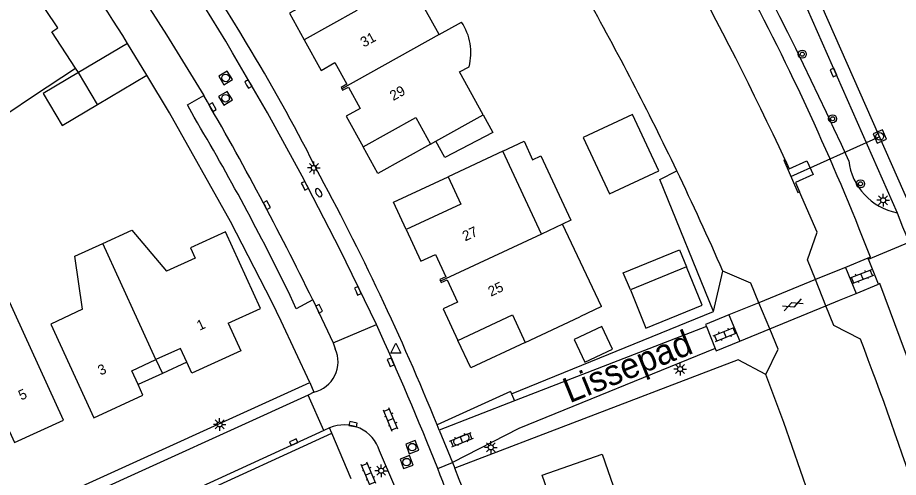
# Model space of a CAD drawing. Extents: x 128000 to 131008, y 398996 to 402500.
# Drawn here: x 128207.7 to 128295, y 399838.2 to 399883.7 of the extents above; entities that cross this region are included whole.
import ezdxf

# ---------------------------------------------------------------- set-up
doc = ezdxf.new("R2010")
doc.units = 0
for name, color, linetype in [('gg-afsc-erfafscheiding', 7, 'Continuous'), ('gg-afsc-muur', 7, 'Continuous'), ('gg-anno-huisnummerreeks BGT', 7, 'Continuous'), ('gg-anno-openbare ruimte label', 7, 'Continuous'), ('gg-bbg-gedigitaliseerde bebouwing', 7, 'Continuous'), ('gg-bbg-gedigitaliseerde bijgebouw', 7, 'Continuous'), ('gg-bbg-hoofdgebouw', 7, 'Continuous'), ('gg-bbg-luifel en loopbrug', 7, 'Continuous'), ('gg-bbg-tussenscheiding', 7, 'Continuous'), ('gg-knt-BGT kruinlijn', 7, 'Continuous'), ('gg-knt-verharding', 7, 'Continuous'), ('gg-knt-verharding nz', 7, 'Continuous'), ('gg-kntw-beschoeiing', 7, 'Continuous'), ('gg-kwrk-duiker nz buis', 7, 'Continuous'), ('gg-kwrk-kunstwerk niveau 01', 7, 'Continuous'), ('gg-kwrk-uitstroombak niveau min 01', 7, 'Continuous'), ('gt-grn-groengrens', 7, 'Continuous'), ('gt-grn-vlakafsluiter', 7, 'Continuous'), ('gt-grn-weggrens', 7, 'Continuous'), ('gt-symb-boom', 7, 'Continuous'), ('gt-symb-brandkraan', 7, 'Continuous'), ('gt-symb-gesloten verharding', 7, 'Continuous'), ('gt-symb-klinker verharding', 7, 'Continuous'), ('gt-symb-kolk', 7, 'Continuous'), ('gt-symb-lichtmast', 7, 'Continuous'), ('gt-symb-rioolschacht', 7, 'Continuous'), ('gt-symb-waterafsluiter', 7, 'Continuous')]:
    doc.layers.add(name, color=color, linetype=linetype)

# ---------------------------------------------------------------- blocks, each defined once
blk = doc.blocks.new('gt0-KL1')
at = {"layer": 'gt-symb-klinker verharding'}
for p, q in [((-1.15, 0.3), (1.15, 0.3)), ((-1, -0.3), (-1, 0.3)), ((-0.5, 0.3), (-0.5, 0.45)), ((0, -0.3), (0, 0.3)), ((0.5, 0.3), (0.5, 0.45)), ((1, -0.3), (1, 0.3)), ((-1.15, -0.3), (1.15, -0.3)), ((-0.5, -0.45), (-0.5, -0.3)), ((0.5, -0.45), (0.5, -0.3))]:
    blk.add_line(p, q, dxfattribs=at)
blk = doc.blocks.new('gt0-RS')
at = {"layer": 'gt-symb-rioolschacht'}
blk.add_lwpolyline([(-0.5, -0.5), (0.5, -0.5), (0.5, 0.5), (-0.5, 0.5)], close=True, dxfattribs=at)
blk.add_circle((0, 0), 0.375, dxfattribs=at)
blk = doc.blocks.new('gt0-LMAST')
at = {"layer": 'gt-symb-lichtmast'}
for p, q in [((-0.182, 0.173), (-0.447, 0.438)), ((-0.005, 0.246), (-0.005, 0.621)), ((0.172, 0.173), (0.437, 0.438)), ((-0.255, -0.004), (-0.63, -0.004)), ((-0.182, -0.181), (-0.447, -0.446)), ((-0.005, -0.254), (-0.005, -0.629)), ((0.437, -0.446), (0.172, -0.181)), ((0.245, -0.004), (0.62, -0.004))]:
    blk.add_line(p, q, dxfattribs=at)
blk.add_circle((-0.005, -0.004), 0.25, dxfattribs=at)
blk = doc.blocks.new('gt0-BOOM')
at = {"layer": 'gt-symb-boom'}
for radius in [0.4, 0.2]:
    blk.add_circle((0, 0), radius, dxfattribs=at)
blk = doc.blocks.new('gt0-GESVH1')
at = {"layer": 'gt-symb-gesloten verharding'}
for p, q in [((-0.992, -0.261), (0.008, 0.239)), ((0.008, -0.261), (-0.992, 0.239)), ((0.008, 0.239), (1.008, -0.261)), ((1.008, 0.239), (0.008, -0.261))]:
    blk.add_line(p, q, dxfattribs=at)
blk = doc.blocks.new('gt0-KOLK')
at = {"layer": 'gt-symb-kolk'}
blk.add_lwpolyline([(0, 0), (0.375, 0), (0.375, 0.4), (-0.375, 0.4), (-0.375, 0), (0, 0)], dxfattribs=at)
blk = doc.blocks.new('gt0-WAFSL')
at = {"layer": 'gt-symb-waterafsluiter'}
for p, q in [((-0.5, -0.333), (0, 0.667)), ((0, 0.667), (0.5, -0.333)), ((0.5, -0.333), (-0.5, -0.333))]:
    blk.add_line(p, q, dxfattribs=at)
blk = doc.blocks.new('gt0-BR')
at = {"layer": 'gt-symb-brandkraan'}
for centre, radius, start, end in [((-0.244, 0), 0.206, 107.56694, 252.43307), ((0.599, -2.664), 3, 106.89205, 107.56694), ((0, -0.691), 0.938, 73.10799, 106.89205), ((-0.599, -2.664), 3, 72.43309, 73.10799), ((0.244, 0), 0.206, 287.56695, 72.43309), ((0.599, 2.664), 3, 252.43307, 253.10797), ((0, 0.691), 0.938, 253.10797, 286.89206), ((-0.599, 2.664), 3, 286.89206, 287.56695)]:
    blk.add_arc(centre, radius, start, end, dxfattribs=at)

msp = doc.modelspace()

# ---------------------------------------------------------------- linework, layer by layer
at = {"layer": 'gg-afsc-erfafscheiding'}
for p, q in [((128271.316, 399867.697), (128273.01, 399868.547)), ((128276.653, 399854.612), (128271.316, 399867.697)), ((128256.633, 399846.447), (128276.653, 399854.612)), ((128276.597, 399848.867), (128251.002, 399839.094))]:
    msp.add_line(p, q, dxfattribs=at)
msp.add_lwpolyline([(128281.85, 399848.36), (128279.093, 399849.82), (128276.597, 399848.867)], dxfattribs=at)
at = {"layer": 'gg-afsc-muur'}
msp.add_line((128213.729, 399878.276), (128213.437, 399878.718), dxfattribs=at)
msp.add_lwpolyline([(128233.804, 399853.664), (128232.878, 399855.56), (128228.79, 399863.526), (128222.746, 399874.295), (128220.5, 399878)], dxfattribs=at)
at = {"layer": 'gg-bbg-gedigitaliseerde bebouwing'}
for p, q in [((128249.453, 399882.032), (128245.107, 399889.925)), ((128249.453, 399882.032), (128251.672, 399883.269)), ((128259.589, 399862.281), (128255.77, 399870.49)), ((128261.699, 399863.272), (128259.589, 399862.281)), ((128265.539, 399855.094), (128261.699, 399863.272))]:
    msp.add_line(p, q, dxfattribs=at)
for points in [[(128199.033, 399874.67), (128201.609, 399870.815), (128209.265, 399875.965), (128213.437, 399878.718)], [(128253.831, 399874.081), (128251.487, 399878.337), (128252.425, 399878.854)], [(128212.221, 399843.84), (128205.831, 399857.811), (128198.622, 399854.514)]]:
    msp.add_lwpolyline(points, dxfattribs=at)
msp.add_arc((128247.272, 399880.247), 5.338, 344.87403, 34.48386, dxfattribs=at)
at = {"layer": 'gg-bbg-gedigitaliseerde bijgebouw'}
for p, q in [((128215.613, 399875.1), (128213.729, 399878.276)), ((128273.977, 399859.015), (128268.41, 399856.745))]:
    msp.add_line(p, q, dxfattribs=at)
for points in [[(128213.729, 399878.276), (128210.223, 399876.196), (128212.107, 399873.02), (128215.613, 399875.1)], [(128253.831, 399874.081), (128254.794, 399872.333), (128250.009, 399869.863), (128249.119, 399871.465)], [(128263.737, 399871.831), (128266.333, 399866.26), (128271.226, 399868.54), (128268.631, 399874.111), (128263.737, 399871.831)], [(128268.41, 399856.745), (128269.952, 399852.965), (128275.518, 399855.235), (128273.977, 399859.015)], [(128262.84, 399851.829), (128263.891, 399849.59), (128266.629, 399850.875), (128265.578, 399853.114), (128262.84, 399851.829)]]:
    msp.add_lwpolyline(points, dxfattribs=at)
at = {"layer": 'gg-bbg-hoofdgebouw'}
for p, q in [((128248.606, 399871.18), (128249.119, 399871.465)), ((128255.77, 399870.49), (128250.34, 399867.96)), ((128225.268, 399859.895), (128222.45, 399858.597)), ((128265.539, 399855.094), (128263.4, 399854.09)), ((128257.99, 399851.55), (128263.4, 399854.09))]:
    msp.add_line(p, q, dxfattribs=at)
for points in [[(128213.437, 399878.718), (128211.081, 399882.291), (128211.679, 399882.701), (128208.153, 399887.995), (128207.614, 399887.624)], [(128239.861, 399887.033), (128241.312, 399884.405), (128236.086, 399881.524)], [(128236.086, 399881.524), (128237.755, 399878.49), (128239.137, 399879.256), (128240.315, 399877.111), (128239.744, 399876.801), (128239.819, 399876.661)], [(128239.819, 399876.661), (128239.894, 399876.521), (128240.463, 399876.84), (128241.641, 399874.705), (128240.259, 399873.95), (128241.928, 399870.926)], [(128241.928, 399870.926), (128247.155, 399873.807), (128248.606, 399871.18)], [(128250.34, 399867.96), (128251.61, 399865.24), (128246.2, 399862.72)], [(128216.129, 399861.357), (128219.01, 399862.669), (128222.45, 399858.597)], [(128228.561, 399853.441), (128231.772, 399854.909), (128228.298, 399862.503), (128224.806, 399860.906), (128225.268, 399859.895)], [(128246.2, 399862.72), (128247.66, 399859.58), (128249.09, 399860.25), (128250.12, 399858.03), (128249.53, 399857.76), (128249.592, 399857.622)], [(128214.103, 399854.84), (128213.363, 399860.098), (128216.129, 399861.357)], [(128249.592, 399857.622), (128249.66, 399857.47), (128250.25, 399857.75), (128251.28, 399855.54), (128249.85, 399854.88), (128251.31, 399851.75)], [(128214.103, 399854.84), (128210.987, 399853.366), (128215.229, 399844.091), (128220.111, 399846.326), (128219.63, 399847.369)], [(128251.31, 399851.75), (128256.72, 399854.27), (128257.99, 399851.55)], [(128228.561, 399853.441), (128229.805, 399850.722), (128224.96, 399848.491), (128224.462, 399849.58)], [(128224.462, 399849.58), (128223.834, 399850.953), (128221.393, 399849.837)], [(128219.63, 399847.369), (128218.997, 399848.741), (128221.393, 399849.837)], [(128206.868, 399842.718), (128207.366, 399841.628), (128212.221, 399843.84)], [(128260.19, 399828.767), (128259.067, 399832.047), (128257.756, 399831.6), (128256.898, 399834.053), (128258.225, 399834.494), (128258.209, 399834.594), (128260.684, 399835.453), (128259.659, 399838.402), (128265.612, 399840.465), (128267.824, 399834.089), (128272.558, 399835.699), (128273.34, 399833.404)]]:
    msp.add_lwpolyline(points, dxfattribs=at)
at = {"layer": 'gg-bbg-luifel en loopbrug'}
for p, q in [((128218.586, 399881.158), (128213.729, 399878.276)), ((128220.5, 399878), (128218.586, 399881.158)), ((128215.613, 399875.1), (128220.5, 399878)), ((128221.393, 399849.837), (128222.046, 399848.474)), ((128224.462, 399849.58), (128222.046, 399848.474)), ((128222.046, 399848.474), (128219.63, 399847.369))]:
    msp.add_line(p, q, dxfattribs=at)
for points in [[(128239.861, 399887.033), (128234.637, 399884.153), (128236.086, 399881.524)], [(128255.77, 399870.49), (128257.873, 399871.47), (128258.724, 399869.643), (128259.551, 399870.029), (128262.521, 399863.655), (128261.699, 399863.272)], [(128248.606, 399871.18), (128243.394, 399868.286), (128241.928, 399870.926)], [(128246.2, 399862.72), (128244.932, 399865.441), (128250.34, 399867.96)], [(128268.41, 399856.745), (128267.713, 399858.453), (128273.28, 399860.723), (128273.977, 399859.015)], [(128257.99, 399851.55), (128252.593, 399849.016), (128251.31, 399851.75)]]:
    msp.add_lwpolyline(points, dxfattribs=at)
at = {"layer": 'gg-bbg-tussenscheiding'}
for p, q in [((128249.453, 399882.032), (128239.819, 399876.661)), ((128249.119, 399871.465), (128253.831, 399874.081)), ((128259.589, 399862.281), (128249.592, 399857.622)), ((128221.393, 399849.837), (128216.129, 399861.357))]:
    msp.add_line(p, q, dxfattribs=at)
at = {"layer": 'gg-knt-BGT kruinlijn'}
msp.add_line((128292.218, 399859.99), (128291.094, 399862.801), dxfattribs=at)
msp.add_arc((128054.923, 399767.828), 254.552, 21.90689, 28.72679, dxfattribs=at)
at = {"layer": 'gg-knt-verharding'}
for p, q in [((128283.576, 399889.936), (128294.838, 399864.389)), ((128237.12, 399869.062), (128237.238, 399868.795)), ((128291.999, 399859.794), (128296.034, 399861.488)), ((128293.15, 399857.372), (128293.01, 399857.31)), ((128236.931, 399855.772), (128238.97, 399851.489)), ((128236.661, 399847.582), (128233.804, 399853.664)), ((128238.97, 399851.489), (128243.24, 399853.314)), ((128275.956, 399853.108), (128256.939, 399845.745)), ((128238.97, 399851.489), (128239.168, 399850.911)), ((128236.465, 399846.307), (128166.057, 399814.344)), ((128237.042, 399846.622), (128236.465, 399846.307)), ((128238.031, 399842.811), (128236.465, 399846.307)), ((128256.939, 399845.745), (128249.463, 399842.851)), ((128249.463, 399842.851), (128249.254, 399843.369)), ((128238.031, 399842.811), (128221.27, 399835.157)), ((128238.606, 399843.074), (128238.031, 399842.811)), ((128238.821, 399842.563), (128238.606, 399843.074)), ((128240.726, 399838.032), (128238.821, 399842.563)), ((128252.012, 399842.389), (128251.077, 399842)), ((128251.33, 399841.441), (128252.233, 399841.821)), ((128245.06, 399837.258), (128243.565, 399840.809)), ((128250.773, 399839.662), (128251.002, 399839.094))]:
    msp.add_line(p, q, dxfattribs=at)
for points in [[(128218.845, 399887.666), (128222.438, 399882.025), (128226.132, 399875.996)], [(128243.24, 399853.314), (128239.652, 399860.707), (128235.892, 399868.001), (128232.455, 399874.279), (128228.992, 399880.243)], [(128225.189, 399873.839), (128224.508, 399875.089), (128226.132, 399875.996)], [(128294.838, 399864.389), (128295.371, 399863.009), (128296.034, 399861.488)], [(128297.101, 399846.789), (128295.686, 399850.542), (128293.15, 399857.372)], [(128236.931, 399855.772), (128235.303, 399854.875), (128234.697, 399856.184)], [(128276.83, 399850.942), (128257.342, 399843.013), (128250.773, 399839.662)], [(128163.914, 399815.957), (128164.475, 399814.788), (128236.661, 399847.582)]]:
    msp.add_lwpolyline(points, dxfattribs=at)
for centre, radius, start, end in [((127982.682, 399732.404), 288.944, 30.99026, 39.3619), ((127982.207, 399732.293), 287.736, 30.94305, 39.33226), ((127994.225, 399740.995), 264.544, 31.99382, 38.31738), ((127883.261, 399653.819), 475.217, 27.44781, 30.17044), ((128086.531, 399793.243), 168.599, 26.72454, 31.43765), ((128018.479, 399751.129), 240.389, 25.91403, 30.69484), ((128022.644, 399751.828), 244.401, 21.99658, 28.59304), ((127957.294, 399723.092), 314.202, 21.65713, 24.48483), ((128236.358, 399849.632), 3.087, 282.7949, 24.4711), ((128240.058, 399839.692), 3.68, 17.66526, 113.23808), ((128252.135, 399842.11), 0.305, 288.81679, 113.70369), ((128251.195, 399841.717), 0.307, 112.70611, 295.99633), ((127957.555, 399723.143), 313.941, 19.6527, 21.66608), ((128003.213, 399739.351), 267.11, 13.62568, 21.92644)]:
    msp.add_arc(centre, radius, start, end, dxfattribs=at)
at = {"layer": 'gg-knt-verharding nz'}
msp.add_lwpolyline([(128300.506, 399854.887), (128296.167, 399864.968), (128284.88, 399890.573), (128277.036, 399904.71), (128273.875, 399909.999)], dxfattribs=at)
msp.add_arc((127946.896, 399713.897), 322.876, 26.06622, 30.1355, dxfattribs=at)
at = {"layer": 'gg-kntw-beschoeiing'}
for p, q in [((128287.79, 399855.172), (128286.75, 399857.763)), ((128282.22, 399852.891), (128281.148, 399855.475)), ((128283.06, 399850.87), (128282.22, 399852.891)), ((128281.85, 399848.36), (128283.06, 399850.87))]:
    msp.add_line(p, q, dxfattribs=at)
for points in [[(128286.75, 399857.763), (128285.96, 399859.73), (128286.933, 399862.476), (128285.182, 399866.459)], [(128281.148, 399855.475), (128280.35, 399857.42), (128277.58, 399858.61)], [(128291.21, 399851.87), (128288.57, 399853.22), (128287.79, 399855.172)]]:
    msp.add_lwpolyline(points, dxfattribs=at)
for centre, radius, start, end in [((127990.682, 399733.491), 323.138, 24.9195, 32.84871), ((127982.35, 399728.859), 322.484, 25.66842, 29.15096), ((127981.924, 399728.658), 322.955, 23.72731, 25.66784), ((127979.506, 399732.148), 333.905, 17.98714, 21.01125), ((127971.478, 399730.795), 331.892, 352.9544, 20.74614)]:
    msp.add_arc(centre, radius, start, end, dxfattribs=at)
at = {"layer": 'gg-kwrk-duiker nz buis'}
msp.add_line((128284.304, 399867.984), (128293.126, 399871.946), dxfattribs=at)
at = {"layer": 'gg-kwrk-kunstwerk niveau 01'}
for p, q in [((128291.96, 399859.89), (128289.725, 399858.977)), ((128291.999, 399859.794), (128291.96, 399859.89)), ((128289.725, 399858.977), (128287.989, 399858.269)), ((128289.725, 399858.977), (128290.788, 399856.4)), ((128293.01, 399857.31), (128291.999, 399859.794)), ((128287.989, 399858.269), (128286.75, 399857.763)), ((128286.75, 399857.763), (128281.148, 399855.475)), ((128290.788, 399856.4), (128293.01, 399857.31)), ((128289.13, 399855.721), (128290.788, 399856.4)), ((128281.148, 399855.475), (128278.179, 399854.263)), ((128287.79, 399855.172), (128289.13, 399855.721)), ((128282.22, 399852.891), (128287.79, 399855.172)), ((128278.179, 399854.263), (128275.87, 399853.32)), ((128278.179, 399854.263), (128279.255, 399851.677)), ((128275.87, 399853.32), (128275.956, 399853.108)), ((128275.956, 399853.108), (128276.83, 399850.942)), ((128279.255, 399851.677), (128282.22, 399852.891)), ((128276.92, 399850.72), (128279.255, 399851.677)), ((128276.83, 399850.942), (128276.92, 399850.72))]:
    msp.add_line(p, q, dxfattribs=at)
at = {"layer": 'gg-kwrk-uitstroombak niveau min 01'}
for points in [[(128283.736, 399869.644), (128283.607, 399869.588), (128285, 399866.38), (128285.182, 399866.459)], [(128283.736, 399869.644), (128284.152, 399868.737), (128285.9, 399869.52), (128286.53, 399868.16), (128284.763, 399867.391), (128285.182, 399866.459)]]:
    msp.add_lwpolyline(points, dxfattribs=at)
at = {"layer": 'gt-grn-groengrens'}
for p, q in [((128292.218, 399859.99), (128291.96, 399859.89)), ((128256.53, 399846.685), (128256.633, 399846.447)), ((128256.633, 399846.447), (128256.939, 399845.745)), ((128221.509, 399834.632), (128238.821, 399842.563))]:
    msp.add_line(p, q, dxfattribs=at)
for centre, radius, start, end in [((127980.401, 399730.22), 339.542, 24.22348, 43.17769), ((128295.998, 399870.272), 5.997, 187.08264, 258.84752)]:
    msp.add_arc(centre, radius, start, end, dxfattribs=at)
at = {"layer": 'gt-grn-vlakafsluiter'}
for p, q in [((128276.653, 399854.612), (128277.58, 399858.61)), ((128256.53, 399846.685), (128249.254, 399843.369))]:
    msp.add_line(p, q, dxfattribs=at)
at = {"layer": 'gt-grn-weggrens'}
for p, q in [((128236.661, 399847.582), (128237.042, 399846.622)), ((128249.463, 399842.851), (128250.773, 399839.662)), ((128249.316, 399839.049), (128250.773, 399839.662))]:
    msp.add_line(p, q, dxfattribs=at)

# ---------------------------------------------------------------- block references
at = {"layer": 'gt-symb-boom'}
for p in [(128285.446, 399880.096), (128288.451, 399873.696), (128291.218, 399867.252)]:
    msp.add_blockref('gt0-BOOM', p, dxfattribs=at)
at = {"layer": 'gt-symb-brandkraan', "rotation": -57.78810263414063}
msp.add_blockref('gt0-BR', (128237.524, 399866.372), dxfattribs=at)
at = {"layer": 'gt-symb-gesloten verharding', "rotation": 22.20564332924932}
msp.add_blockref('gt0-GESVH1', (128284.489, 399855.274), dxfattribs=at)
at = {"layer": 'gt-symb-klinker verharding'}
for p, rotation in [((128291.367, 399858.073), 21.407739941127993), ((128277.793, 399852.346), 21.40773994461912), ((128244.652, 399843.889), 112.38636556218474), ((128251.672, 399841.91), 21.407739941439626), ((128242.461, 399838.519), 112.38636556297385)]:
    msp.add_blockref('gt0-KL1', p, dxfattribs=dict(at, rotation=rotation))
at = {"layer": 'gt-symb-kolk'}
for p, rotation in [((128288.353, 399878.198), -66.30502896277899), ((128230.386, 399877.04), -60.12717895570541), ((128226.835, 399874.739), -60.12717895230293), ((128235.977, 399866.972), -61.974683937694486), ((128232.205, 399865.055), -61.71863891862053), ((128241.225, 399856.576), -64.97272120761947), ((128237.39, 399854.792), -64.15238977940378), ((128244.474, 399849.498), -66.5379997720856), ((128240.891, 399843.249), -12.590950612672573), ((128234.965, 399841.845), -155.53707310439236)]:
    msp.add_blockref('gt0-KOLK', p, dxfattribs=dict(at, rotation=rotation))
at = {"layer": 'gt-symb-lichtmast'}
for p in [(128237.055, 399868.834), (128293.464, 399865.632), (128273.345, 399848.906), (128227.714, 399843.431), (128254.59, 399841.153), (128243.723, 399838.839)]:
    msp.add_blockref('gt0-LMAST', p, dxfattribs=at)
at = {"layer": 'gt-symb-rioolschacht'}
for p, rotation in [((128228.299, 399877.739), -58.48628372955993), ((128228.291, 399875.724), -58.48628372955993), ((128293.126, 399871.946), 113.69497103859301), ((128246.789, 399841.171), -69.08179501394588), ((128246.23, 399839.687), -69.08179501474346)]:
    msp.add_blockref('gt0-RS', p, dxfattribs=dict(at, rotation=rotation))
at = {"layer": 'gt-symb-waterafsluiter'}
msp.add_blockref('gt0-WAFSL', (128245.177, 399850.807), dxfattribs=at)

# ---------------------------------------------------------------- texts
at = {"layer": 'gg-anno-huisnummerreeks BGT'}
for s, rotation, p in [('31', 28.8, (128241.997, 399880.746)), ('29', 28.9, (128244.911, 399875.449)), ('27', 24.9, (128252.041, 399861.545)), ('25', 25, (128254.592, 399856.064)), ('1', 24.7, (128225.715, 399852.693)), ('3', 24.6, (128215.913, 399848.253)), ('5', 24.5, (128208.043, 399845.783))]:
    msp.add_text(s, height=1, rotation=rotation, dxfattribs=at).set_placement(p)
at = {"layer": 'gg-anno-openbare ruimte label'}
msp.add_text('Lissepad', height=2.5, rotation=22.1, dxfattribs=at).set_placement((128262.388, 399845.499))

doc.saveas('drawing.dxf')
